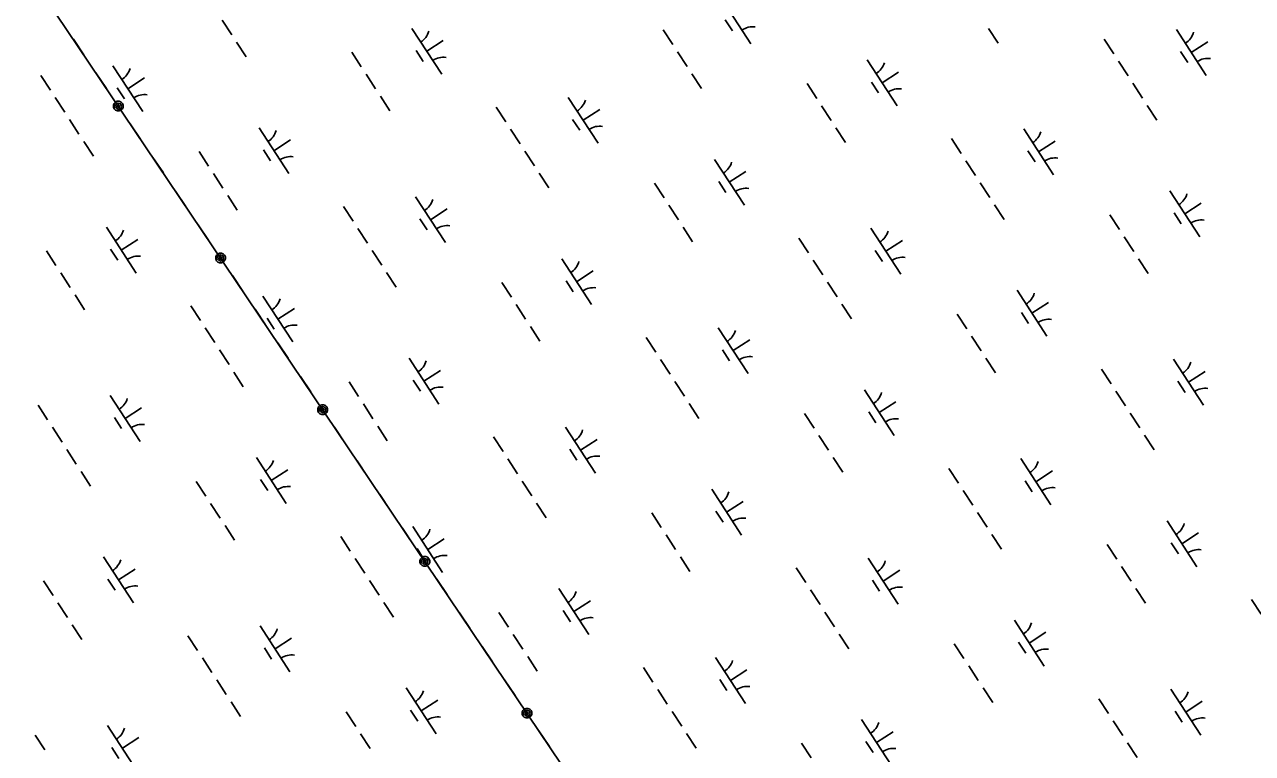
# Model space of a CAD drawing. Extents: x 3953924 to 3974542, y 193747 to 216192.
# Drawn here: x 3969248 to 3970369, y 199454 to 200119 of the extents above; entities that cross this region are included whole.
import ezdxf

# ---------------------------------------------------------------- set-up
doc = ezdxf.new("R2010")
doc.units = 0
doc.layers.add('V-UTIL-LINE', color=7, linetype='Continuous')
doc.layers.add('V-WETL-SWMP', color=7, linetype='Continuous')

msp = doc.modelspace()

# ---------------------------------------------------------------- linework, layer by layer
at = {"layer": 'V-UTIL-LINE'}
for points in [[(3969933.5, 199153.6), (3965324.7, 205998.6), (3961472.6, 211752)], [(3969301.8, 200091.9), (3969292.3, 200106)], [(3969322.4, 200061.2), (3969312.9, 200075.3)], [(3969333.3, 200045), (3969332.8, 200043.6), (3969333.9, 200043.9), (3969334.4, 200045.2), (3969333.5, 200046.3), (3969332, 200045.4), (3969331.5, 200043.2), (3969333.3, 200042), (3969335.6, 200042.8), (3969336.2, 200045), (3969335.4, 200047.1), (3969333, 200047.8), (3969330.7, 200046.4), (3969329.6, 200042.5), (3969330.8, 200041.2), (3969332.5, 200040.6), (3969334.2, 200040.6), (3969335.8, 200041.2), (3969337.1, 200042.5), (3969337.7, 200044.1), (3969337.7, 200045.9), (3969337.1, 200047.5), (3969335.8, 200048.7), (3969334.2, 200049.4), (3969332.4, 200049.4), (3969330.8, 200048.7), (3969329.6, 200047.5), (3969328.9, 200045.8), (3969328.9, 200044.1), (3969329.6, 200042.5)], [(3969353.7, 200014.7), (3969344.2, 200028.8)], [(3969374.4, 199984), (3969364.9, 199998.1)], [(3969395, 199953.3), (3969385.5, 199967.4)], [(3969415.7, 199922.6), (3969406.2, 199936.7)], [(3969426.6, 199906.5), (3969426.1, 199905.1), (3969427.2, 199905.4), (3969427.7, 199906.7), (3969426.7, 199907.8), (3969425.3, 199906.9), (3969424.8, 199904.6), (3969426.6, 199903.5), (3969428.9, 199904.3), (3969429.4, 199906.5), (3969428.6, 199908.6), (3969426.3, 199909.3), (3969423.9, 199907.9), (3969422.9, 199903.9), (3969424.1, 199902.7), (3969425.7, 199902), (3969427.5, 199902), (3969429.1, 199902.7), (3969430.3, 199904), (3969431, 199905.6), (3969431, 199907.4), (3969430.3, 199909), (3969429.1, 199910.2), (3969427.5, 199910.9), (3969425.7, 199910.9), (3969424.1, 199910.2), (3969422.8, 199908.9), (3969422.2, 199907.3), (3969422.2, 199905.6), (3969422.9, 199903.9)], [(3969447, 199876.2), (3969437.5, 199890.3)], [(3969467.6, 199845.5), (3969458.1, 199859.6)], [(3969488.3, 199814.8), (3969478.8, 199828.9)], [(3969509, 199784.1), (3969499.5, 199798.2)], [(3969519.9, 199767.9), (3969519.3, 199766.6), (3969520.5, 199766.9), (3969520.9, 199768.2), (3969520, 199769.3), (3969518.5, 199768.4), (3969518, 199766.1), (3969519.9, 199765), (3969522.2, 199765.8), (3969522.7, 199768), (3969521.9, 199770.1), (3969519.6, 199770.8), (3969517.2, 199769.3), (3969516.1, 199765.4), (3969517.4, 199764.2), (3969519, 199763.5), (3969520.8, 199763.5), (3969522.4, 199764.2), (3969523.6, 199765.4), (3969524.3, 199767.1), (3969524.3, 199768.8), (3969523.6, 199770.4), (3969522.4, 199771.7), (3969520.7, 199772.3), (3969519, 199772.3), (3969517.4, 199771.7), (3969516.1, 199770.4), (3969515.5, 199768.8), (3969515.5, 199767), (3969516.1, 199765.4)], [(3969540.2, 199737.7), (3969530.8, 199751.8)], [(3969560.9, 199707), (3969551.4, 199721.1)], [(3969581.6, 199676.3), (3969572.1, 199690.4)], [(3969602.2, 199645.6), (3969592.7, 199659.7)], [(3969613.1, 199629.4), (3969612.6, 199628.1), (3969613.7, 199628.3), (3969614.2, 199629.6), (3969613.3, 199630.7), (3969611.8, 199629.9), (3969611.3, 199627.6), (3969613.1, 199626.5), (3969615.4, 199627.2), (3969616, 199629.5), (3969615.2, 199631.5), (3969612.9, 199632.2), (3969610.5, 199630.8), (3969609.4, 199626.9), (3969610.7, 199625.7), (3969612.3, 199625), (3969614, 199625), (3969615.7, 199625.7), (3969616.9, 199626.9), (3969617.6, 199628.5), (3969617.6, 199630.3), (3969616.9, 199631.9), (3969615.6, 199633.2), (3969614, 199633.8), (3969612.2, 199633.8), (3969610.6, 199633.1), (3969609.4, 199631.9), (3969608.7, 199630.3), (3969608.7, 199628.5), (3969609.4, 199626.9)], [(3969633.5, 199599.1), (3969624, 199613.2)], [(3969654.2, 199568.4), (3969644.7, 199582.5)], [(3969674.9, 199537.7), (3969665.4, 199551.8)], [(3969695.5, 199507), (3969686, 199521.2)], [(3969706.4, 199490.9), (3969705.9, 199489.5), (3969707, 199489.8), (3969707.5, 199491.1), (3969706.5, 199492.2), (3969705.1, 199491.3), (3969704.6, 199489), (3969706.4, 199487.9), (3969708.7, 199488.7), (3969709.3, 199490.9), (3969708.4, 199493), (3969706.1, 199493.7), (3969703.8, 199492.3), (3969702.7, 199488.4), (3969703.9, 199487.1), (3969705.5, 199486.5), (3969707.3, 199486.5), (3969708.9, 199487.1), (3969710.2, 199488.4), (3969710.8, 199490), (3969710.8, 199491.8), (3969710.1, 199493.4), (3969708.9, 199494.6), (3969707.3, 199495.3), (3969705.5, 199495.3), (3969703.9, 199494.6), (3969702.7, 199493.4), (3969702, 199491.7), (3969702, 199490), (3969702.7, 199488.4)], [(3969726.8, 199460.6), (3969717.3, 199474.7)]]:
    msp.add_lwpolyline(points, dxfattribs=at)
at = {"layer": 'V-WETL-SWMP'}
for p, q in [((3969883.5, 200143.8), (3969910.7, 200101.9)), ((3969428.1, 200123.5), (3969436.8, 200110.1)), ((3969887.4, 200123.7), (3969893.9, 200113.6)), ((3969601.2, 200116), (3969628.5, 200074.1)), ((3969830.7, 200114.7), (3969839.5, 200101.3)), ((3970127.7, 200116), (3970136.5, 200102.6)), ((3970299.2, 200115), (3970326.5, 200073.1)), ((3969441.2, 200103.3), (3969449.9, 200089.9)), ((3969614.8, 200095.1), (3969629.9, 200104.9)), ((3970233.4, 200106), (3970242.1, 200092.6)), ((3970312.8, 200094), (3970327.9, 200103.8)), ((3969546.4, 200094.3), (3969555.1, 200080.9)), ((3969605.1, 200095.9), (3969611.6, 200085.8)), ((3969843.8, 200094.6), (3969852.6, 200081.2)), ((3970303.1, 200094.8), (3970309.6, 200084.8)), ((3969328.4, 200081.9), (3969355.6, 200040)), ((3970016.9, 200087.2), (3970044.2, 200045.3)), ((3970246.5, 200085.9), (3970255.2, 200072.5)), ((3969262.5, 200072.9), (3969271.3, 200059.5)), ((3969342, 200060.9), (3969357.1, 200070.7)), ((3969559.5, 200074.2), (3969568.2, 200060.8)), ((3969856.9, 200074.5), (3969865.7, 200061.1)), ((3970020.8, 200067), (3970027.3, 200057)), ((3970030.5, 200066.2), (3970045.6, 200076)), ((3969332.2, 200061.7), (3969338.8, 200051.7)), ((3969962.1, 200065.5), (3969970.9, 200052.1)), ((3970259.6, 200065.8), (3970268.3, 200052.4)), ((3969275.6, 200052.8), (3969284.4, 200039.4)), ((3969572.6, 200054.1), (3969581.3, 200040.7)), ((3969678.2, 200044.1), (3969687, 200030.7)), ((3969744.1, 200053), (3969771.3, 200011.1)), ((3969975.2, 200045.4), (3969984, 200032)), ((3970272.6, 200045.7), (3970281.4, 200032.3)), ((3969288.7, 200032.7), (3969297.4, 200019.3)), ((3969748, 200032.9), (3969754.5, 200022.9)), ((3969757.7, 200032.1), (3969772.8, 200041.9)), ((3969461.8, 200025.3), (3969489, 199983.4)), ((3969691.3, 200024), (3969700.1, 200010.6)), ((3969988.3, 200025.3), (3969997.1, 200011.9)), ((3970159.8, 200024.2), (3970187.1, 199982.3)), ((3969301.8, 200012.6), (3969310.5, 199999.2)), ((3969475.4, 200004.3), (3969490.5, 200014.1)), ((3970094, 200015.3), (3970102.7, 200001.9)), ((3970173.4, 200003.3), (3970188.5, 200013.1)), ((3969407, 200003.6), (3969415.7, 199990.2)), ((3969465.7, 200005.1), (3969472.2, 199995.1)), ((3969704.4, 200003.9), (3969713.2, 199990.5)), ((3970163.7, 200004.1), (3970170.2, 199994)), ((3969877.5, 199996.4), (3969904.8, 199954.5)), ((3970107.1, 199995.2), (3970115.8, 199981.8)), ((3969420.1, 199983.5), (3969428.8, 199970.1)), ((3969717.5, 199983.8), (3969726.3, 199970.4)), ((3969881.4, 199976.3), (3969887.9, 199966.2)), ((3969891.1, 199975.5), (3969906.2, 199985.3)), ((3969822.7, 199974.8), (3969831.5, 199961.3)), ((3970120.1, 199975.1), (3970128.9, 199961.6)), ((3970293.2, 199967.6), (3970320.5, 199925.7)), ((3969433.2, 199963.4), (3969441.9, 199949.9)), ((3969604.7, 199962.3), (3969631.9, 199920.4)), ((3969835.8, 199954.6), (3969844.6, 199941.2)), ((3970133.2, 199954.9), (3970142, 199941.5)), ((3970306.8, 199946.6), (3970321.9, 199956.5)), ((3969538.8, 199953.4), (3969547.6, 199940)), ((3969618.3, 199941.3), (3969633.4, 199951.2)), ((3970238.4, 199945.9), (3970247.2, 199932.5)), ((3970297.1, 199947.5), (3970303.6, 199937.4)), ((3969322.4, 199934.5), (3969349.6, 199892.6)), ((3969551.9, 199933.3), (3969560.7, 199919.8)), ((3969608.6, 199942.2), (3969615.1, 199932.1)), ((3969848.9, 199934.5), (3969857.6, 199921.1)), ((3970020.4, 199933.5), (3970047.7, 199891.6)), ((3969336, 199913.6), (3969351.1, 199923.4)), ((3969954.6, 199924.5), (3969963.3, 199911.1)), ((3970034, 199912.5), (3970049.1, 199922.3)), ((3970251.5, 199925.8), (3970260.3, 199912.4)), ((3969267.6, 199912.8), (3969276.3, 199899.4)), ((3969326.3, 199914.4), (3969332.8, 199904.3)), ((3969565, 199913.1), (3969573.8, 199899.7)), ((3970024.3, 199913.3), (3970030.8, 199903.3)), ((3969738.1, 199905.7), (3969765.4, 199863.8)), ((3969967.6, 199904.4), (3969976.4, 199891)), ((3970264.6, 199905.7), (3970273.4, 199892.3)), ((3969280.7, 199892.7), (3969289.4, 199879.3)), ((3969578.1, 199893), (3969586.8, 199879.6)), ((3969751.7, 199884.7), (3969766.8, 199894.6)), ((3969683.3, 199884), (3969692.1, 199870.6)), ((3969742, 199885.6), (3969748.5, 199875.5)), ((3969980.7, 199884.3), (3969989.5, 199870.9)), ((3970153.8, 199876.9), (3970181.1, 199835)), ((3969293.8, 199872.6), (3969302.5, 199859.2)), ((3969465.3, 199871.6), (3969492.5, 199829.7)), ((3970167.4, 199855.9), (3970182.5, 199865.7)), ((3969399.4, 199862.6), (3969408.2, 199849.2)), ((3969478.9, 199850.6), (3969494, 199860.4)), ((3969696.4, 199863.9), (3969705.1, 199850.5)), ((3969993.8, 199864.2), (3970002.6, 199850.8)), ((3970099, 199855.2), (3970107.8, 199841.8)), ((3970157.7, 199856.7), (3970164.2, 199846.7)), ((3969412.5, 199842.5), (3969421.3, 199829.1)), ((3969469.2, 199851.4), (3969475.7, 199841.4)), ((3969709.5, 199843.8), (3969718.2, 199830.4)), ((3969881, 199842.7), (3969908.2, 199800.8)), ((3969815.2, 199833.8), (3969823.9, 199820.4)), ((3969894.6, 199821.8), (3969909.7, 199831.6)), ((3970112.1, 199835.1), (3970120.9, 199821.7)), ((3969425.6, 199822.4), (3969434.4, 199809)), ((3969884.9, 199822.6), (3969891.4, 199812.5)), ((3969598.7, 199814.9), (3969626, 199773)), ((3969828.2, 199813.7), (3969837, 199800.3)), ((3970125.2, 199814.9), (3970134, 199801.5)), ((3970296.7, 199813.9), (3970324, 199772)), ((3969438.7, 199802.3), (3969447.4, 199788.9)), ((3969612.3, 199794), (3969627.4, 199803.8)), ((3970230.9, 199805), (3970239.6, 199791.6)), ((3970310.3, 199792.9), (3970325.4, 199802.8)), ((3969543.9, 199793.3), (3969552.7, 199779.9)), ((3969602.6, 199794.8), (3969609.1, 199784.8)), ((3969841.3, 199793.6), (3969850.1, 199780.2)), ((3970014.4, 199786.1), (3970041.7, 199744.2)), ((3970300.6, 199793.8), (3970307.1, 199783.7)), ((3969325.9, 199780.8), (3969353.1, 199738.9)), ((3970028, 199765.2), (3970043.1, 199775)), ((3970244, 199784.8), (3970252.7, 199771.4)), ((3969260, 199771.9), (3969268.8, 199758.5)), ((3969339.5, 199759.9), (3969354.6, 199769.7)), ((3969557, 199773.1), (3969565.7, 199759.7)), ((3969854.4, 199773.5), (3969863.2, 199760)), ((3969959.6, 199764.4), (3969968.4, 199751)), ((3970018.3, 199766), (3970024.8, 199755.9)), ((3970257.1, 199764.7), (3970265.8, 199751.3)), ((3969329.8, 199760.7), (3969336.3, 199750.6)), ((3969570.1, 199753), (3969578.8, 199739.6)), ((3969273.1, 199751.8), (3969281.9, 199738.4)), ((3969675.7, 199743), (3969684.5, 199729.6)), ((3969741.6, 199752), (3969768.8, 199710.1)), ((3969972.7, 199744.3), (3969981.5, 199730.9)), ((3970270.1, 199744.6), (3970278.9, 199731.2)), ((3969286.2, 199731.7), (3969294.9, 199718.2)), ((3969745.5, 199731.8), (3969752, 199721.8)), ((3969755.2, 199731), (3969770.3, 199740.8)), ((3969459.3, 199724.2), (3969486.6, 199682.3)), ((3969688.8, 199722.9), (3969697.6, 199709.5)), ((3969985.8, 199724.2), (3969994.6, 199710.8)), ((3970157.3, 199723.2), (3970184.6, 199681.2)), ((3969299.3, 199711.5), (3969308, 199698.1)), ((3969472.9, 199703.2), (3969488, 199713.1)), ((3970091.5, 199714.2), (3970100.2, 199700.8)), ((3970170.9, 199702.2), (3970186, 199712)), ((3969404.5, 199702.5), (3969413.2, 199689.1)), ((3969463.2, 199704.1), (3969469.7, 199694)), ((3969701.9, 199702.8), (3969710.7, 199689.4)), ((3970161.2, 199703), (3970167.7, 199693)), ((3969875, 199695.4), (3969902.3, 199653.5)), ((3970104.6, 199694.1), (3970113.3, 199680.7)), ((3969417.6, 199682.4), (3969426.3, 199669)), ((3969715, 199682.7), (3969723.8, 199669.3)), ((3969820.2, 199673.7), (3969829, 199660.3)), ((3969878.9, 199675.2), (3969885.4, 199665.2)), ((3969888.6, 199674.4), (3969903.7, 199684.2)), ((3970117.6, 199674), (3970126.4, 199660.6)), ((3970290.7, 199666.5), (3970318, 199624.6)), ((3969430.7, 199662.3), (3969439.4, 199648.9)), ((3969536.3, 199652.3), (3969545.1, 199638.9)), ((3969602.2, 199661.2), (3969629.4, 199619.3)), ((3969833.3, 199653.6), (3969842.1, 199640.2)), ((3970130.7, 199653.9), (3970139.5, 199640.5)), ((3970304.3, 199645.6), (3970319.4, 199655.4)), ((3969606.1, 199641.1), (3969612.6, 199631)), ((3969615.8, 199640.3), (3969630.9, 199650.1)), ((3970235.9, 199644.9), (3970244.7, 199631.4)), ((3970294.6, 199646.4), (3970301.2, 199636.3)), ((3969319.9, 199633.5), (3969347.1, 199591.5)), ((3969549.4, 199632.2), (3969558.2, 199618.8)), ((3969846.4, 199633.5), (3969855.1, 199620.1)), ((3970017.9, 199632.4), (3970045.2, 199590.5)), ((3969333.5, 199612.5), (3969348.6, 199622.3)), ((3969952.1, 199623.5), (3969960.8, 199610.1)), ((3970031.5, 199611.5), (3970046.6, 199621.3)), ((3970249, 199624.7), (3970257.8, 199611.3)), ((3969265.1, 199611.8), (3969273.8, 199598.4)), ((3969323.8, 199613.3), (3969330.3, 199603.3)), ((3969562.5, 199612.1), (3969571.3, 199598.7)), ((3970021.8, 199612.3), (3970028.3, 199602.2)), ((3969735.6, 199604.6), (3969762.9, 199562.7)), ((3969965.2, 199603.4), (3969973.9, 199590)), ((3970262.1, 199604.6), (3970270.9, 199591.2)), ((3969278.2, 199591.7), (3969286.9, 199578.3)), ((3969575.6, 199592), (3969584.4, 199578.6)), ((3969739.5, 199584.5), (3969746, 199574.4)), ((3969749.2, 199583.7), (3969764.3, 199593.5)), ((3970367.8, 199594.6), (3970376.5, 199581.2)), ((3969680.8, 199582.9), (3969689.6, 199569.5)), ((3969978.2, 199583.2), (3969987, 199569.8)), ((3970151.3, 199575.8), (3970178.6, 199533.9)), ((3969291.3, 199571.5), (3969300, 199558.1)), ((3969396.9, 199561.6), (3969405.7, 199548.2)), ((3969462.8, 199570.5), (3969490, 199528.6)), ((3969693.9, 199562.8), (3969702.7, 199549.4)), ((3969991.3, 199563.1), (3970000.1, 199549.7)), ((3970164.9, 199554.8), (3970180, 199564.7)), ((3969466.7, 199550.4), (3969473.2, 199540.3)), ((3969476.4, 199549.5), (3969491.5, 199559.4)), ((3970096.5, 199554.1), (3970105.3, 199540.7)), ((3970155.2, 199555.7), (3970161.7, 199545.6)), ((3969410, 199541.4), (3969418.8, 199528)), ((3969707, 199542.7), (3969715.7, 199529.3)), ((3969878.5, 199541.7), (3969905.8, 199499.8)), ((3969812.7, 199532.7), (3969821.4, 199519.3)), ((3969892.1, 199520.7), (3969907.2, 199530.5)), ((3970109.6, 199534), (3970118.4, 199520.6)), ((3969423.1, 199521.3), (3969431.9, 199507.9)), ((3969882.4, 199521.5), (3969888.9, 199511.5)), ((3969596.2, 199513.9), (3969623.5, 199472)), ((3969825.7, 199512.6), (3969834.5, 199499.2)), ((3970122.7, 199513.9), (3970131.5, 199500.5)), ((3970294.2, 199512.8), (3970321.5, 199470.9)), ((3969436.2, 199501.2), (3969444.9, 199487.8)), ((3969609.8, 199492.9), (3969624.9, 199502.7)), ((3970228.4, 199503.9), (3970237.1, 199490.5)), ((3970307.8, 199491.9), (3970322.9, 199501.7)), ((3969541.4, 199492.2), (3969550.2, 199478.8)), ((3969600.1, 199493.7), (3969606.6, 199483.7)), ((3969838.8, 199492.5), (3969847.6, 199479.1)), ((3970011.9, 199485), (3970039.2, 199443.1)), ((3970241.5, 199483.8), (3970250.2, 199470.4)), ((3970298.1, 199492.7), (3970304.6, 199482.6)), ((3969323.4, 199479.7), (3969350.6, 199437.8)), ((3969554.5, 199472.1), (3969563.2, 199458.7)), ((3969851.9, 199472.4), (3969860.7, 199459)), ((3970025.5, 199464.1), (3970040.6, 199473.9)), ((3969257.5, 199470.8), (3969266.3, 199457.4)), ((3969337, 199458.8), (3969352.1, 199468.6)), ((3969957.1, 199463.4), (3969965.9, 199450)), ((3970015.8, 199464.9), (3970022.3, 199454.9)), ((3970254.6, 199463.7), (3970263.3, 199450.3)), ((3969327.3, 199459.6), (3969333.8, 199449.6))]:
    msp.add_line(p, q, dxfattribs=at)
for centre, start, end in [((3969599.9, 200118.3), 302.2901, 343.8338), ((3969912.4, 200099.8), 82.2901, 123.8337), ((3970298, 200117.3), 302.2901, 343.8338), ((3969630.1, 200072), 82.2901, 123.8337), ((3970328.1, 200071), 82.2901, 123.8337), ((3969327.1, 200084.2), 302.2901, 343.8338), ((3970015.7, 200089.5), 302.2901, 343.8338), ((3969357.3, 200037.9), 82.2901, 123.8337), ((3970045.8, 200043.2), 82.2901, 123.8337), ((3969742.8, 200055.4), 302.2901, 343.8338), ((3969460.5, 200027.6), 302.2901, 343.8338), ((3969773, 200009.1), 82.2901, 123.8337), ((3970158.6, 200026.5), 302.2901, 343.8338), ((3969490.7, 199981.3), 82.2901, 123.8337), ((3969876.3, 199998.8), 302.2901, 343.8338), ((3970188.7, 199980.2), 82.2901, 123.8337), ((3969906.4, 199952.5), 82.2901, 123.8337), ((3969603.4, 199964.6), 302.2901, 343.8338), ((3970292, 199969.9), 302.2901, 343.8338), ((3969321.1, 199936.8), 302.2901, 343.8338), ((3969633.6, 199918.3), 82.2901, 123.8337), ((3970322.1, 199923.6), 82.2901, 123.8337), ((3970019.1, 199935.8), 302.2901, 343.8338), ((3969351.3, 199890.5), 82.2901, 123.8337), ((3969736.9, 199908), 302.2901, 343.8338), ((3970049.3, 199889.5), 82.2901, 123.8337), ((3969767, 199861.7), 82.2901, 123.8337), ((3969464, 199873.9), 302.2901, 343.8338), ((3970152.6, 199879.2), 302.2901, 343.8338), ((3969494.2, 199827.6), 82.2901, 123.8337), ((3970182.7, 199832.9), 82.2901, 123.8337), ((3969879.7, 199845.1), 302.2901, 343.8338), ((3969597.4, 199817.3), 302.2901, 343.8338), ((3969909.9, 199798.8), 82.2901, 123.8337), ((3970295.5, 199816.2), 302.2901, 343.8338), ((3969627.6, 199771), 82.2901, 123.8337), ((3970325.6, 199769.9), 82.2901, 123.8337), ((3969324.6, 199783.1), 302.2901, 343.8338), ((3970013.2, 199788.4), 302.2901, 343.8338), ((3969354.8, 199736.8), 82.2901, 123.8337), ((3970043.3, 199742.1), 82.2901, 123.8337), ((3969740.3, 199754.3), 302.2901, 343.8338), ((3969458, 199726.5), 302.2901, 343.8338), ((3969770.5, 199708), 82.2901, 123.8337), ((3970156.1, 199725.5), 302.2901, 343.8338), ((3969488.2, 199680.2), 82.2901, 123.8337), ((3970186.2, 199679.2), 82.2901, 123.8337), ((3969873.8, 199697.7), 302.2901, 343.8338), ((3969903.9, 199651.4), 82.2901, 123.8337), ((3970289.5, 199668.9), 302.2901, 343.8338), ((3969600.9, 199663.6), 302.2901, 343.8338), ((3970319.6, 199622.6), 82.2901, 123.8337), ((3969318.6, 199635.8), 302.2901, 343.8338), ((3969631.1, 199617.3), 82.2901, 123.8337), ((3970016.6, 199634.7), 302.2901, 343.8338), ((3969348.8, 199589.5), 82.2901, 123.8337), ((3969734.4, 199606.9), 302.2901, 343.8338), ((3970046.8, 199588.4), 82.2901, 123.8337), ((3969764.5, 199560.6), 82.2901, 123.8337), ((3970150.1, 199578.1), 302.2901, 343.8338), ((3969461.5, 199572.8), 302.2901, 343.8338), ((3969491.7, 199526.5), 82.2901, 123.8337), ((3970180.2, 199531.8), 82.2901, 123.8337), ((3969877.2, 199544), 302.2901, 343.8338), ((3969594.9, 199516.2), 302.2901, 343.8338), ((3969907.4, 199497.7), 82.2901, 123.8337), ((3970293, 199515.2), 302.2901, 343.8338), ((3969625.1, 199469.9), 82.2901, 123.8337), ((3970323.1, 199468.9), 82.2901, 123.8337), ((3969322.1, 199482.1), 302.2901, 343.8338), ((3970010.7, 199487.4), 302.2901, 343.8338), ((3970040.8, 199441.1), 82.2901, 123.8337)]:
    msp.add_arc(centre, 17.6, start, end, dxfattribs=at)

doc.saveas('drawing.dxf')
